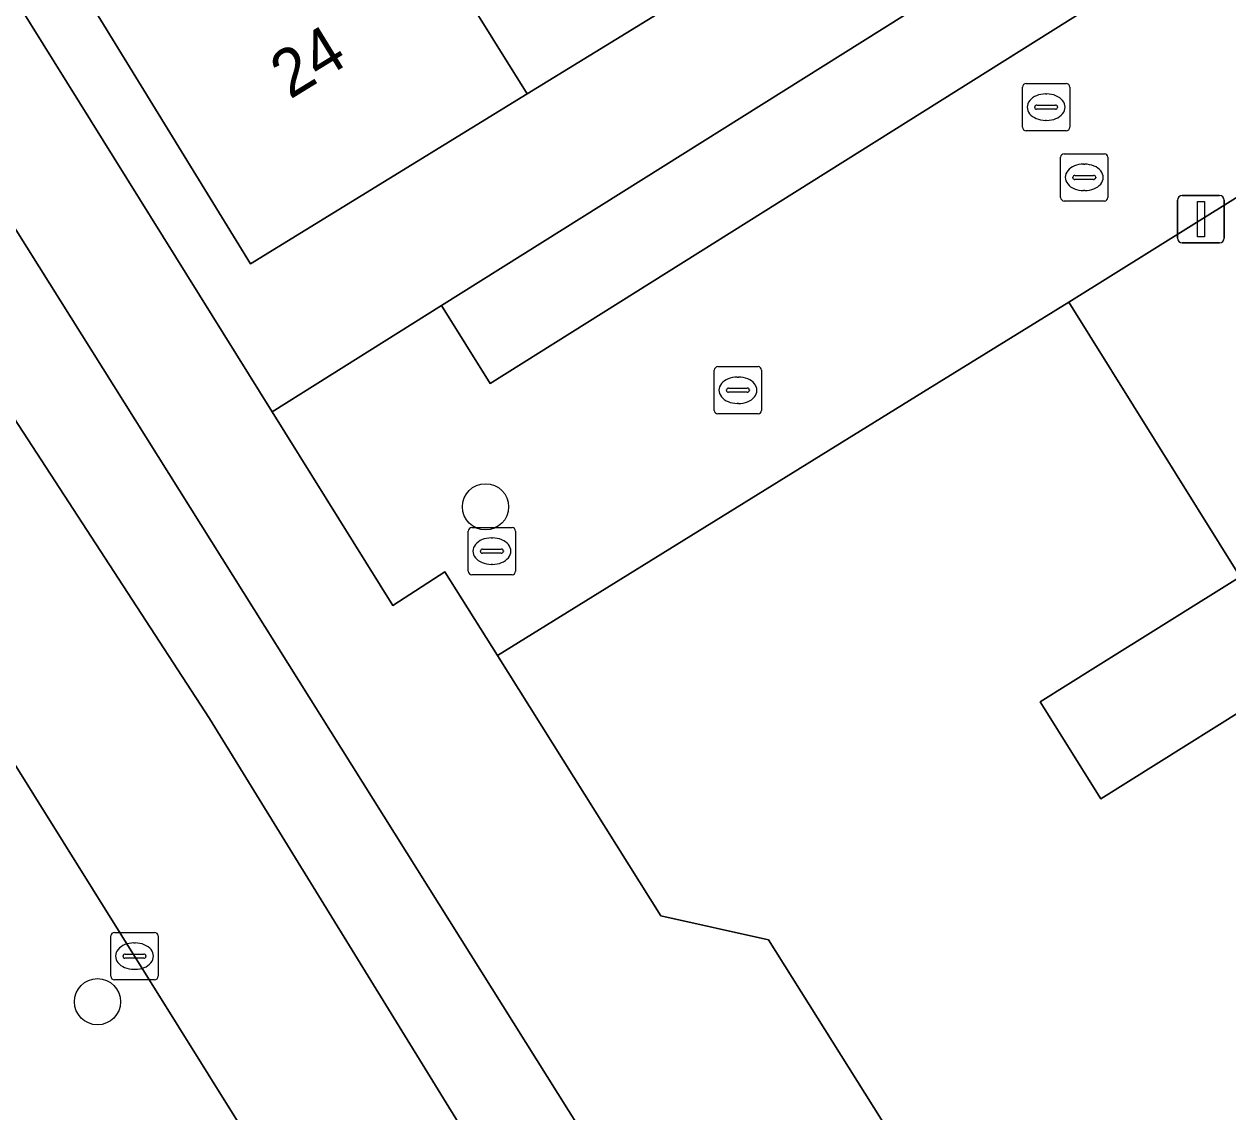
# Model space of a CAD drawing. Extents: x 158455 to 159797, y 387218 to 388672.
# Drawn here: x 158788.39 to 158813.88, y 388009.09 to 388032.12 of the extents above; entities that cross this region are included whole.
import ezdxf

# ---------------------------------------------------------------- set-up
doc = ezdxf.new("R2010")
doc.units = 0
for name, color, linetype in [('IMGEO_Berm_groen', 7, 'Continuous'), ('IMGEO_Boom', 7, 'Continuous'), ('IMGEO_Brandkraan', 7, 'Continuous'), ('IMGEO_Erf', 7, 'Continuous'), ('IMGEO_Kolk', 7, 'Continuous'), ('IMGEO_Lichtmast', 7, 'Continuous'), ('IMGEO_Muur', 7, 'Continuous'), ('IMGEO_Pand', 7, 'Continuous'), ('IMGEO_Pand_nummerreeks', 7, 'Continuous'), ('IMGEO_Parkeervlak_open', 7, 'Continuous'), ('IMGEO_Rijbaan_lokaal_gesloten', 7, 'Continuous'), ('IMGEO_Rijbaan_lokaal_open', 7, 'Continuous'), ('IMGEO_Rioolput', 7, 'Continuous'), ('IMGEO_Voetpad_open', 7, 'Continuous')]:
    doc.layers.add(name, color=color, linetype=linetype)

msp = doc.modelspace()

# ---------------------------------------------------------------- linework, layer by layer
at = {"layer": 'IMGEO_Berm_groen'}
msp.add_lwpolyline([(158798.463, 388000), (158787.973, 388016.798), (158783.864, 388014.122), (158792.673, 388000), (158794.325, 387997.351), (158795.612, 387998.155), (158805.13, 387982.878), (158803.816, 387982.123), (158807.11, 387976.831), (158811.283, 387979.426), (158806.797, 387986.65)], close=True, dxfattribs=at)
at = {"layer": 'IMGEO_Boom'}
for centre in [(158798.158, 388021.903), (158789.94, 388011.426)]:
    msp.add_circle(centre, 0.489, dxfattribs=at)
at = {"layer": 'IMGEO_Brandkraan'}
for p, q in [((158809.53, 388029.937), (158809.53, 388030.789)), ((158809.605, 388030.863), (158810.457, 388030.863)), ((158810.531, 388030.789), (158810.531, 388029.937)), ((158810.018, 388030.643), (158810.043, 388030.643)), ((158809.789, 388030.357), (158809.789, 388030.369)), ((158810.227, 388030.32), (158809.829, 388030.32)), ((158809.832, 388030.406), (158810.23, 388030.406)), ((158810.273, 388030.369), (158810.273, 388030.357)), ((158810.041, 388030.083), (158810.016, 388030.083)), ((158810.457, 388029.863), (158809.605, 388029.863))]:
    msp.add_line(p, q, dxfattribs=at)
for points in [[(158809.53, 388029.937), (158809.53, 388030.789)], [(158809.605, 388030.863), (158810.457, 388030.863)], [(158810.531, 388030.789), (158810.531, 388029.937)], [(158810.457, 388029.863), (158809.605, 388029.863)]]:
    msp.add_lwpolyline(points, dxfattribs=at)
for centre, radius, start, end in [((158809.607, 388030.787), 0.0765, 91.552, 178.448), ((158809.607, 388030.787), 0.0765, 91.552, 178.448), ((158810.455, 388030.787), 0.0765, 1.552, 88.448), ((158810.455, 388030.787), 0.0765, 1.552, 88.448), ((158809.829, 388030.366), 0.0403, 85.8775, 175.7526), ((158809.826, 388030.356), 0.0366, 178.938, 274.7102), ((158810.23, 388030.363), 0.043, 264.8664, 352.4533), ((158810.234, 388030.368), 0.0386, 1.7309, 96.639), ((158809.607, 388029.939), 0.0765, 181.552, 268.448), ((158809.607, 388029.939), 0.0765, 181.552, 268.448), ((158810.455, 388029.939), 0.0765, 271.552, 358.448), ((158810.455, 388029.939), 0.0765, 271.552, 358.448)]:
    msp.add_arc(centre, radius, start, end, dxfattribs=at)
for centre, major_axis, ratio, start_param, end_param in [((158810.017, 388030.363), (-0.387, 0.002), 0.722429, 4.712389, 7.853982), ((158810.042, 388030.363), (-0.39, 0.002), 0.717154, 1.570796, 4.712389)]:
    msp.add_ellipse(centre, major_axis=major_axis, ratio=ratio, start_param=start_param, end_param=end_param, dxfattribs=at)
at = {"layer": 'IMGEO_Erf'}
for points in [[(158778.006, 388048.991), (158793.639, 388023.916), (158797.222, 388026.163), (158810.837, 388034.701)], [(158804.762, 388034.157), (158799.043, 388030.646), (158793.178, 388027.046), (158788.797, 388034.184)], [(158815.405, 388018.358), (158811.188, 388015.723), (158809.906, 388017.776), (158811.078, 388018.509), (158814.139, 388020.423), (158810.509, 388026.233), (158807.435, 388024.334), (158798.408, 388018.757), (158801.869, 388013.247), (158804.148, 388012.735), (158812.156, 388000), (158813.957, 387997.174)]]:
    msp.add_lwpolyline(points, dxfattribs=at)
at = {"layer": 'IMGEO_Kolk'}
for p, q in [((158810.337, 388028.45), (158810.337, 388029.302)), ((158810.412, 388029.376), (158811.264, 388029.376)), ((158811.338, 388029.302), (158811.338, 388028.45)), ((158810.825, 388029.156), (158810.85, 388029.156)), ((158810.596, 388028.87), (158810.596, 388028.882)), ((158811.034, 388028.833), (158810.636, 388028.833)), ((158810.639, 388028.919), (158811.037, 388028.919)), ((158811.08, 388028.882), (158811.08, 388028.87)), ((158810.848, 388028.596), (158810.823, 388028.596)), ((158811.264, 388028.376), (158810.412, 388028.376)), ((158803.002, 388023.944), (158803.002, 388024.796)), ((158803.077, 388024.87), (158803.929, 388024.87)), ((158803.49, 388024.65), (158803.515, 388024.65)), ((158804.003, 388024.796), (158804.003, 388023.944)), ((158803.261, 388024.364), (158803.261, 388024.376)), ((158803.304, 388024.413), (158803.702, 388024.413)), ((158803.745, 388024.376), (158803.745, 388024.364)), ((158803.699, 388024.327), (158803.301, 388024.327)), ((158803.929, 388023.87), (158803.077, 388023.87)), ((158803.513, 388024.09), (158803.488, 388024.09)), ((158790.223, 388011.965), (158790.223, 388012.817)), ((158790.298, 388012.891), (158791.15, 388012.891)), ((158790.711, 388012.671), (158790.736, 388012.671)), ((158791.224, 388012.817), (158791.224, 388011.965)), ((158790.482, 388012.385), (158790.482, 388012.397)), ((158790.525, 388012.434), (158790.923, 388012.434)), ((158790.966, 388012.397), (158790.966, 388012.385)), ((158790.92, 388012.348), (158790.522, 388012.348)), ((158791.15, 388011.891), (158790.298, 388011.891)), ((158790.734, 388012.111), (158790.709, 388012.111))]:
    msp.add_line(p, q, dxfattribs=at)
for points in [[(158810.337, 388028.45), (158810.337, 388029.302)], [(158810.412, 388029.376), (158811.264, 388029.376)], [(158811.338, 388029.302), (158811.338, 388028.45)], [(158811.264, 388028.376), (158810.412, 388028.376)], [(158803.002, 388023.944), (158803.002, 388024.796)], [(158803.077, 388024.87), (158803.929, 388024.87)], [(158804.003, 388024.796), (158804.003, 388023.944)], [(158803.929, 388023.87), (158803.077, 388023.87)], [(158790.223, 388011.965), (158790.223, 388012.817)], [(158790.298, 388012.891), (158791.15, 388012.891)], [(158791.224, 388012.817), (158791.224, 388011.965)], [(158791.15, 388011.891), (158790.298, 388011.891)]]:
    msp.add_lwpolyline(points, dxfattribs=at)
for centre, radius, start, end in [((158810.414, 388029.3), 0.0765, 91.552, 178.448), ((158810.414, 388029.3), 0.0765, 91.552, 178.448), ((158811.262, 388029.3), 0.0765, 1.552, 88.448), ((158811.262, 388029.3), 0.0765, 1.552, 88.448), ((158810.636, 388028.879), 0.0403, 85.8775, 175.7526), ((158810.633, 388028.869), 0.0366, 178.938, 274.7102), ((158811.037, 388028.876), 0.043, 264.8664, 352.4533), ((158811.041, 388028.881), 0.0386, 1.7309, 96.639), ((158810.414, 388028.452), 0.0765, 181.552, 268.448), ((158810.414, 388028.452), 0.0765, 181.552, 268.448), ((158811.262, 388028.452), 0.0765, 271.552, 358.448), ((158811.262, 388028.452), 0.0765, 271.552, 358.448), ((158803.079, 388024.794), 0.0765, 91.552, 178.448), ((158803.079, 388024.794), 0.0765, 91.552, 178.448), ((158803.927, 388024.794), 0.0765, 1.552, 88.448), ((158803.927, 388024.794), 0.0765, 1.552, 88.448), ((158803.301, 388024.373), 0.0403, 85.8775, 175.7526), ((158803.706, 388024.375), 0.0386, 1.7309, 96.639), ((158803.298, 388024.363), 0.0366, 178.938, 274.7102), ((158803.702, 388024.37), 0.043, 264.8664, 352.4533), ((158803.079, 388023.946), 0.0765, 181.552, 268.448), ((158803.079, 388023.946), 0.0765, 181.552, 268.448), ((158803.927, 388023.946), 0.0765, 271.552, 358.448), ((158803.927, 388023.946), 0.0765, 271.552, 358.448), ((158790.3, 388012.815), 0.0765, 91.552, 178.448), ((158790.3, 388012.815), 0.0765, 91.552, 178.448), ((158791.148, 388012.815), 0.0765, 1.552, 88.448), ((158791.148, 388012.815), 0.0765, 1.552, 88.448), ((158790.522, 388012.394), 0.0403, 85.8775, 175.7526), ((158790.927, 388012.396), 0.0386, 1.7309, 96.639), ((158790.519, 388012.384), 0.0366, 178.938, 274.7102), ((158790.923, 388012.391), 0.043, 264.8664, 352.4533), ((158790.3, 388011.967), 0.0765, 181.552, 268.448), ((158790.3, 388011.967), 0.0765, 181.552, 268.448), ((158791.148, 388011.967), 0.0765, 271.552, 358.448), ((158791.148, 388011.967), 0.0765, 271.552, 358.448)]:
    msp.add_arc(centre, radius, start, end, dxfattribs=at)
for centre, major_axis, ratio, start_param, end_param in [((158810.824, 388028.876), (-0.387, 0.002), 0.722429, 4.712389, 7.853982), ((158810.849, 388028.876), (-0.39, 0.002), 0.717154, 1.570796, 4.712389), ((158803.489, 388024.37), (-0.387, 0.002), 0.722429, 4.712389, 7.853982), ((158803.514, 388024.37), (-0.39, 0.002), 0.717154, 1.570796, 4.712389), ((158790.71, 388012.391), (-0.387, 0.002), 0.722429, 4.712389, 7.853982), ((158790.735, 388012.391), (-0.39, 0.002), 0.717154, 1.570796, 4.712389)]:
    msp.add_ellipse(centre, major_axis=major_axis, ratio=ratio, start_param=start_param, end_param=end_param, dxfattribs=at)
at = {"layer": 'IMGEO_Lichtmast'}
for p, q in [((158812.914, 388028.491), (158813.704, 388028.491)), ((158813.704, 388028.491), (158812.914, 388028.491)), ((158812.814, 388027.591), (158812.814, 388028.391)), ((158812.814, 388028.391), (158812.814, 388027.591)), ((158813.804, 388028.391), (158813.804, 388027.591)), ((158813.804, 388027.591), (158813.804, 388028.391)), ((158813.704, 388027.491), (158812.914, 388027.491)), ((158812.914, 388027.491), (158813.704, 388027.491))]:
    msp.add_line(p, q, dxfattribs=at)
msp.add_lwpolyline([(158813.234, 388028.366), (158813.384, 388028.366), (158813.384, 388027.616), (158813.234, 388027.616), (158813.234, 388028.366)], dxfattribs=at)
for centre, start, end in [((158812.914, 388028.391), 90, 180), ((158812.914, 388028.391), 90, 180), ((158813.704, 388028.391), 0, 90), ((158813.704, 388028.391), 360, 90), ((158812.914, 388027.591), 180, 270), ((158812.914, 388027.591), 180, 270), ((158813.704, 388027.591), 270, 0), ((158813.704, 388027.591), 270, 0)]:
    msp.add_arc(centre, 0.1, start, end, dxfattribs=at)
at = {"layer": 'IMGEO_Muur'}
for points in [[(158807.435, 388024.334), (158810.509, 388026.233)], [(158798.408, 388018.757), (158807.435, 388024.334)], [(158798.408, 388018.757), (158801.869, 388013.247), (158804.148, 388012.735)]]:
    msp.add_lwpolyline(points, dxfattribs=at)
at = {"layer": 'IMGEO_Pand'}
for points in [[(158800.28, 388041.233), (158799.119, 388043.066), (158793.504, 388039.509), (158794.604, 388037.749), (158799.043, 388030.646), (158804.762, 388034.157)], [(158794.604, 388037.749), (158788.797, 388034.184), (158793.178, 388027.046), (158799.043, 388030.646)], [(158825.32, 388018.085), (158822.423, 388022.713), (158821.781, 388023.734), (158814.782, 388019.375), (158814.139, 388020.423), (158811.078, 388018.509), (158809.906, 388017.776), (158811.188, 388015.723), (158815.405, 388018.358), (158818.319, 388013.695)]]:
    msp.add_lwpolyline(points, close=True, dxfattribs=at)
msp.add_lwpolyline([(158817.624, 388030.681), (158814.987, 388029.032), (158815.634, 388027.997), (158814.744, 388027.44), (158814.097, 388028.475), (158810.509, 388026.233), (158814.139, 388020.423), (158814.782, 388019.375), (158821.781, 388023.734), (158822.423, 388022.713), (158826.614, 388025.332), (158825.335, 388027.38), (158821.142, 388024.76), (158819.812, 388026.889), (158823.273, 388029.051)], dxfattribs=at)
at = {"layer": 'IMGEO_Parkeervlak_open'}
msp.add_lwpolyline([(158798.256, 388024.516), (158811.868, 388033.058), (158810.837, 388034.701), (158797.222, 388026.163)], close=True, dxfattribs=at)
at = {"layer": 'IMGEO_Rijbaan_lokaal_gesloten'}
msp.add_lwpolyline([(158857.71, 387916.557), (158844.256, 387938.083), (158828.405, 387963.308), (158826.242, 387967.003), (158821.291, 387974.98), (158819.155, 387978.39), (158808.574, 387995.299), (158807.699, 387996.716), (158779.748, 388041.252), (158777.679, 388039.896), (158792.31, 388017.418), (158834.227, 387949.391), (158871.964, 387889.05), (158887.922, 387863.502), (158890.244, 387864.932), (158881.497, 387878.849), (158879.01, 387882.568), (158877.715, 387884.504), (158870.764, 387895.592)], close=True, dxfattribs=at)
for points in [[(158871.964, 387889.05), (158834.227, 387949.391), (158792.31, 388017.418), (158777.679, 388039.896)], [(158774.752, 388037.976), (158786.347, 388019.403), (158787.973, 388016.798), (158798.463, 388000), (158806.797, 387986.65), (158811.283, 387979.426), (158816.975, 387970.262), (158842.383, 387929.569), (158851.263, 387915.352), (158856.298, 387907.238), (158856.412, 387907.055), (158857.076, 387905.984), (158857.412, 387905.443), (158858.993, 387902.895), (158866.508, 387890.905)]]:
    msp.add_lwpolyline(points, dxfattribs=at)
at = {"layer": 'IMGEO_Rijbaan_lokaal_open'}
msp.add_lwpolyline([(158811.868, 388033.058), (158798.256, 388024.516), (158797.222, 388026.163), (158793.639, 388023.916), (158796.197, 388019.813), (158797.295, 388020.528), (158798.408, 388018.757), (158807.435, 388024.334), (158810.509, 388026.233), (158814.097, 388028.475)], dxfattribs=at)
at = {"layer": 'IMGEO_Rioolput'}
for p, q in [((158797.792, 388020.538), (158797.792, 388021.39)), ((158797.867, 388021.464), (158798.719, 388021.464)), ((158798.793, 388021.39), (158798.793, 388020.538)), ((158798.28, 388021.244), (158798.305, 388021.244)), ((158798.051, 388020.958), (158798.051, 388020.97)), ((158798.489, 388020.921), (158798.091, 388020.921)), ((158798.094, 388021.007), (158798.492, 388021.007)), ((158798.535, 388020.97), (158798.535, 388020.958)), ((158798.303, 388020.684), (158798.278, 388020.684)), ((158798.719, 388020.464), (158797.867, 388020.464))]:
    msp.add_line(p, q, dxfattribs=at)
for points in [[(158797.792, 388020.538), (158797.792, 388021.39)], [(158797.867, 388021.464), (158798.719, 388021.464)], [(158798.793, 388021.39), (158798.793, 388020.538)], [(158798.719, 388020.464), (158797.867, 388020.464)]]:
    msp.add_lwpolyline(points, dxfattribs=at)
for centre, radius, start, end in [((158797.869, 388021.388), 0.0765, 91.552, 178.448), ((158797.869, 388021.388), 0.0765, 91.552, 178.448), ((158798.717, 388021.388), 0.0765, 1.552, 88.448), ((158798.717, 388021.388), 0.0765, 1.552, 88.448), ((158798.091, 388020.967), 0.0403, 85.8775, 175.7526), ((158798.088, 388020.957), 0.0366, 178.938, 274.7102), ((158798.492, 388020.964), 0.043, 264.8664, 352.4533), ((158798.496, 388020.969), 0.0386, 1.7309, 96.639), ((158797.869, 388020.54), 0.0765, 181.552, 268.448), ((158797.869, 388020.54), 0.0765, 181.552, 268.448), ((158798.717, 388020.54), 0.0765, 271.552, 358.448), ((158798.717, 388020.54), 0.0765, 271.552, 358.448)]:
    msp.add_arc(centre, radius, start, end, dxfattribs=at)
for centre, major_axis, ratio, start_param, end_param in [((158798.279, 388020.964), (-0.387, 0.002), 0.722429, 4.712389, 7.853982), ((158798.304, 388020.964), (-0.39, 0.002), 0.717154, 1.570796, 4.712389)]:
    msp.add_ellipse(centre, major_axis=major_axis, ratio=ratio, start_param=start_param, end_param=end_param, dxfattribs=at)
at = {"layer": 'IMGEO_Voetpad_open'}
for points in [[(158831.334, 387966.514), (158826.221, 387974.793), (158827.359, 387975.532), (158825.428, 387978.622), (158823.292, 387982.041), (158820.433, 387986.616), (158818.2, 387990.263), (158816.22, 387993.495), (158814.961, 387995.567), (158813.957, 387997.174), (158812.156, 388000), (158804.148, 388012.735), (158801.869, 388013.247), (158798.408, 388018.757), (158797.295, 388020.528), (158796.197, 388019.813), (158793.639, 388023.916), (158778.006, 388048.991), (158777.07, 388050.354), (158773.887, 388055.513), (158773.46, 388055.233)], [(158772.646, 388052.678), (158776.275, 388046.877), (158779.748, 388041.252), (158807.699, 387996.716), (158808.574, 387995.299), (158819.155, 387978.39), (158821.291, 387974.98), (158826.242, 387967.003), (158827.473, 387966.317), (158828.388, 387966.155)]]:
    msp.add_lwpolyline(points, dxfattribs=at)

# ---------------------------------------------------------------- texts
at = {"layer": 'IMGEO_Pand_nummerreeks'}
msp.add_text('24', height=1, rotation=31.5441, dxfattribs=at).set_placement((158794.015, 388030.517))

doc.saveas('drawing.dxf')
